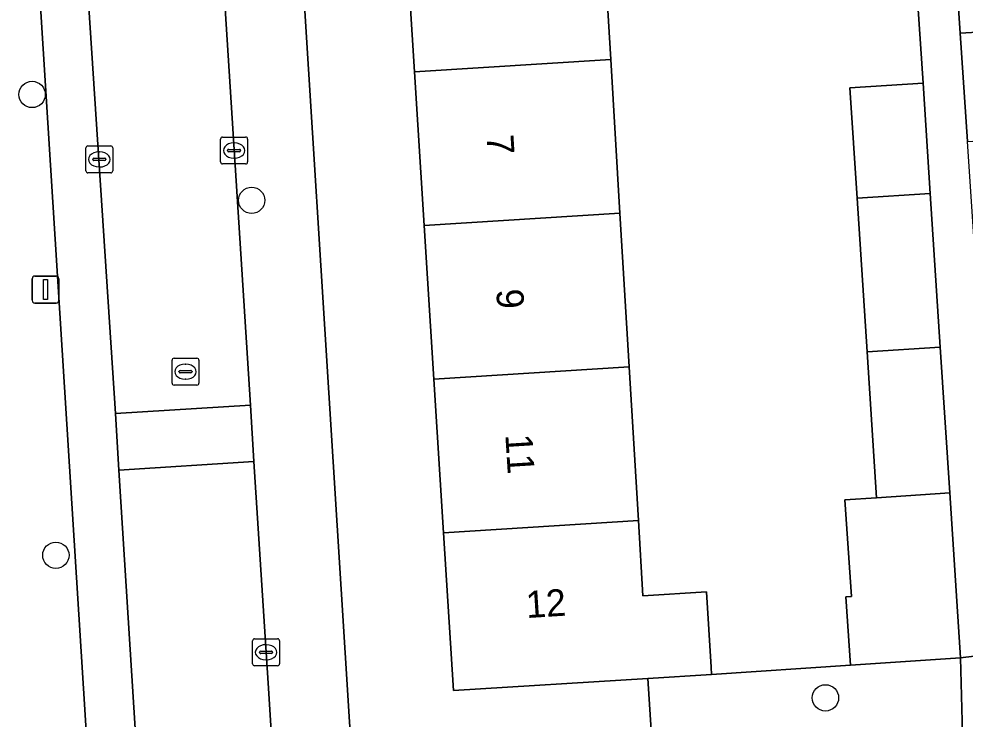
# Model space of a CAD drawing. Extents: x 159053 to 160042, y 380449 to 381423.
# Drawn here: x 159555.38 to 159590.5, y 381129.1 to 381155.11 of the extents above; entities that cross this region are included whole.
import ezdxf

# ---------------------------------------------------------------- set-up
doc = ezdxf.new("R2010")
doc.units = 0
for name, color, linetype in [('IMGEO_Boom', 7, 'Continuous'), ('IMGEO_Erf', 7, 'Continuous'), ('IMGEO_Groenvoorziening', 7, 'Continuous'), ('IMGEO_Kolk', 7, 'Continuous'), ('IMGEO_Lichtmast', 7, 'Continuous'), ('IMGEO_Muur', 7, 'Continuous'), ('IMGEO_Pand', 7, 'Continuous'), ('IMGEO_Pand_nummerreeks', 7, 'Continuous'), ('IMGEO_Parkeervlak_open', 7, 'Continuous'), ('IMGEO_Rijbaan_lokaal_open', 7, 'Continuous'), ('IMGEO_Rioolput', 7, 'Continuous'), ('IMGEO_Voetpad_op_trap', 7, 'Continuous'), ('IMGEO_Voetpad_open', 7, 'Continuous')]:
    doc.layers.add(name, color=color, linetype=linetype)

msp = doc.modelspace()

# ---------------------------------------------------------------- linework, layer by layer
at = {"layer": 'IMGEO_Boom'}
for centre in [(159555.865, 381152.3), (159564.016, 381148.369), (159556.747, 381135.184), (159585.316, 381129.889)]:
    msp.add_circle(centre, 0.489, dxfattribs=at)
at = {"layer": 'IMGEO_Erf'}
msp.add_lwpolyline([(159570.778, 381141.724), (159570.418, 381147.434), (159570.058, 381153.144), (159569.698, 381158.853), (159569.338, 381164.563), (159568.969, 381170.423), (159565.061, 381170.206), (159567.796, 381126.635), (159578.93, 381127.348), (159578.726, 381130.611), (159571.507, 381130.157), (159571.138, 381136.015)], close=True, dxfattribs=at)
msp.add_lwpolyline([(159577.002, 381159.313), (159577.345, 381153.603), (159577.688, 381147.892), (159578.031, 381142.181), (159578.374, 381136.471), (159578.541, 381133.684), (159580.897, 381133.833), (159581.072, 381131.029), (159581.089, 381130.759), (159586.241, 381131.103), (159586.07, 381133.636), (159586.282, 381133.65), (159586.039, 381137.248), (159587.215, 381137.324), (159586.863, 381142.737), (159586.492, 381148.447), (159586.225, 381152.543), (159588.941, 381152.719), (159588.751, 381155.64)], dxfattribs=at)
at = {"layer": 'IMGEO_Groenvoorziening'}
msp.add_lwpolyline([(159578.726, 381130.611), (159578.93, 381127.348), (159590.41, 381128.083), (159590.335, 381131.38), (159586.241, 381131.103), (159581.089, 381130.759)], close=True, dxfattribs=at)
at = {"layer": 'IMGEO_Kolk'}
for p, q in [((159562.864, 381149.793), (159562.864, 381150.645)), ((159562.939, 381150.719), (159563.791, 381150.719)), ((159563.865, 381150.645), (159563.865, 381149.793)), ((159557.86, 381149.463), (159557.86, 381150.315)), ((159557.935, 381150.389), (159558.787, 381150.389)), ((159558.861, 381150.315), (159558.861, 381149.463)), ((159563.352, 381150.499), (159563.377, 381150.499)), ((159558.162, 381149.932), (159558.56, 381149.932)), ((159558.348, 381150.169), (159558.373, 381150.169)), ((159563.123, 381150.213), (159563.123, 381150.225)), ((159563.561, 381150.176), (159563.163, 381150.176)), ((159563.166, 381150.262), (159563.564, 381150.262)), ((159563.375, 381149.939), (159563.35, 381149.939)), ((159563.607, 381150.225), (159563.607, 381150.213)), ((159558.119, 381149.883), (159558.119, 381149.895)), ((159558.557, 381149.846), (159558.159, 381149.846)), ((159558.371, 381149.609), (159558.346, 381149.609)), ((159558.603, 381149.895), (159558.603, 381149.883)), ((159563.791, 381149.719), (159562.939, 381149.719)), ((159558.787, 381149.389), (159557.935, 381149.389)), ((159564.051, 381131.156), (159564.051, 381132.008)), ((159564.126, 381132.082), (159564.978, 381132.082)), ((159565.052, 381132.008), (159565.052, 381131.156)), ((159564.539, 381131.862), (159564.564, 381131.862)), ((159564.31, 381131.576), (159564.31, 381131.588)), ((159564.748, 381131.539), (159564.35, 381131.539)), ((159564.353, 381131.625), (159564.751, 381131.625)), ((159564.562, 381131.302), (159564.537, 381131.302)), ((159564.794, 381131.588), (159564.794, 381131.576)), ((159564.978, 381131.082), (159564.126, 381131.082))]:
    msp.add_line(p, q, dxfattribs=at)
for points in [[(159562.864, 381149.793), (159562.864, 381150.645)], [(159562.939, 381150.719), (159563.791, 381150.719)], [(159563.865, 381150.645), (159563.865, 381149.793)], [(159557.86, 381149.463), (159557.86, 381150.315)], [(159557.935, 381150.389), (159558.787, 381150.389)], [(159558.861, 381150.315), (159558.861, 381149.463)], [(159563.791, 381149.719), (159562.939, 381149.719)], [(159558.787, 381149.389), (159557.935, 381149.389)], [(159564.051, 381131.156), (159564.051, 381132.008)], [(159564.126, 381132.082), (159564.978, 381132.082)], [(159565.052, 381132.008), (159565.052, 381131.156)], [(159564.978, 381131.082), (159564.126, 381131.082)]]:
    msp.add_lwpolyline(points, dxfattribs=at)
for centre, radius, start, end in [((159562.941, 381150.643), 0.0765, 91.552, 178.448), ((159562.941, 381150.643), 0.0765, 91.552, 178.448), ((159563.789, 381150.643), 0.0765, 1.552, 88.448), ((159563.789, 381150.643), 0.0765, 1.552, 88.448), ((159557.937, 381150.313), 0.0765, 91.552, 178.448), ((159557.937, 381150.313), 0.0765, 91.552, 178.448), ((159558.785, 381150.313), 0.0765, 1.552, 88.448), ((159558.785, 381150.313), 0.0765, 1.552, 88.448), ((159558.159, 381149.892), 0.0403, 85.8775, 175.7526), ((159558.564, 381149.894), 0.0386, 1.7309, 96.639), ((159563.163, 381150.222), 0.0403, 85.8775, 175.7526), ((159563.16, 381150.212), 0.0366, 178.938, 274.7102), ((159563.564, 381150.219), 0.043, 264.8664, 352.4533), ((159563.568, 381150.224), 0.0386, 1.7309, 96.639), ((159558.156, 381149.882), 0.0366, 178.938, 274.7102), ((159558.56, 381149.889), 0.043, 264.8664, 352.4533), ((159562.941, 381149.795), 0.0765, 181.552, 268.448), ((159562.941, 381149.795), 0.0765, 181.552, 268.448), ((159563.789, 381149.795), 0.0765, 271.552, 358.448), ((159563.789, 381149.795), 0.0765, 271.552, 358.448), ((159557.937, 381149.465), 0.0765, 181.552, 268.448), ((159557.937, 381149.465), 0.0765, 181.552, 268.448), ((159558.785, 381149.465), 0.0765, 271.552, 358.448), ((159558.785, 381149.465), 0.0765, 271.552, 358.448), ((159564.128, 381132.006), 0.0765, 91.552, 178.448), ((159564.128, 381132.006), 0.0765, 91.552, 178.448), ((159564.976, 381132.006), 0.0765, 1.552, 88.448), ((159564.976, 381132.006), 0.0765, 1.552, 88.448), ((159564.35, 381131.585), 0.0403, 85.8775, 175.7526), ((159564.347, 381131.575), 0.0366, 178.938, 274.7102), ((159564.751, 381131.582), 0.043, 264.8664, 352.4533), ((159564.755, 381131.587), 0.0386, 1.7309, 96.639), ((159564.128, 381131.158), 0.0765, 181.552, 268.448), ((159564.128, 381131.158), 0.0765, 181.552, 268.448), ((159564.976, 381131.158), 0.0765, 271.552, 358.448), ((159564.976, 381131.158), 0.0765, 271.552, 358.448)]:
    msp.add_arc(centre, radius, start, end, dxfattribs=at)
for centre, major_axis, ratio, start_param, end_param in [((159563.351, 381150.219), (-0.387, 0.002), 0.722429, 4.712389, 7.853982), ((159563.376, 381150.219), (-0.39, 0.002), 0.717154, 1.570796, 4.712389), ((159558.347, 381149.889), (-0.387, 0.002), 0.722429, 4.712389, 7.853982), ((159558.372, 381149.889), (-0.39, 0.002), 0.717154, 1.570796, 4.712389), ((159564.538, 381131.582), (-0.387, 0.002), 0.722429, 4.712389, 7.853982), ((159564.563, 381131.582), (-0.39, 0.002), 0.717154, 1.570796, 4.712389)]:
    msp.add_ellipse(centre, major_axis=major_axis, ratio=ratio, start_param=start_param, end_param=end_param, dxfattribs=at)
at = {"layer": 'IMGEO_Lichtmast'}
for p, q in [((159555.868, 381144.655), (159555.868, 381145.455)), ((159555.868, 381145.455), (159555.868, 381144.655)), ((159555.968, 381145.555), (159556.758, 381145.555)), ((159556.758, 381145.555), (159555.968, 381145.555)), ((159556.858, 381145.455), (159556.858, 381144.655)), ((159556.858, 381144.655), (159556.858, 381145.455)), ((159556.758, 381144.555), (159555.968, 381144.555)), ((159555.968, 381144.555), (159556.758, 381144.555))]:
    msp.add_line(p, q, dxfattribs=at)
msp.add_lwpolyline([(159556.288, 381145.43), (159556.438, 381145.43), (159556.438, 381144.68), (159556.288, 381144.68), (159556.288, 381145.43)], dxfattribs=at)
for centre, start, end in [((159555.968, 381145.455), 90, 180), ((159555.968, 381145.455), 90, 180), ((159556.758, 381145.455), 0, 90), ((159556.758, 381145.455), 360, 90), ((159555.968, 381144.655), 180, 270), ((159555.968, 381144.655), 180, 270), ((159556.758, 381144.655), 270, 0), ((159556.758, 381144.655), 270, 0)]:
    msp.add_arc(centre, 0.1, start, end, dxfattribs=at)
at = {"layer": 'IMGEO_Muur'}
msp.add_lwpolyline([(159586.241, 381131.103), (159581.089, 381130.759)], dxfattribs=at)
at = {"layer": 'IMGEO_Pand'}
for points in [[(159577.002, 381159.313), (159569.698, 381158.853), (159570.058, 381153.144), (159577.345, 381153.603)], [(159590.048, 381158.716), (159590.322, 381154.572), (159592.877, 381154.732), (159598.226, 381155.067), (159598.689, 381155.096), (159598.562, 381157.132), (159592.744, 381156.748), (159592.603, 381158.876)], [(159592.877, 381154.732), (159590.322, 381154.572), (159590.588, 381150.549), (159593.142, 381150.718)], [(159577.688, 381147.892), (159577.345, 381153.603), (159570.058, 381153.144), (159570.418, 381147.434)], [(159586.492, 381148.447), (159589.208, 381148.618), (159588.941, 381152.719), (159586.225, 381152.543)], [(159586.492, 381148.447), (159586.863, 381142.737), (159589.579, 381142.909), (159589.208, 381148.618)], [(159577.688, 381147.892), (159570.418, 381147.434), (159570.778, 381141.724), (159578.031, 381142.181)], [(159589.579, 381142.909), (159586.863, 381142.737), (159587.215, 381137.324), (159589.931, 381137.5)], [(159578.031, 381142.181), (159570.778, 381141.724), (159571.138, 381136.015), (159578.374, 381136.471)], [(159589.931, 381137.5), (159587.215, 381137.324), (159586.039, 381137.248), (159586.282, 381133.65), (159586.07, 381133.636), (159586.241, 381131.103), (159590.335, 381131.38)], [(159571.138, 381136.015), (159571.507, 381130.157), (159578.726, 381130.611), (159581.089, 381130.759), (159581.072, 381131.029), (159580.897, 381133.833), (159578.541, 381133.684), (159578.374, 381136.471)]]:
    msp.add_lwpolyline(points, close=True, dxfattribs=at)
at = {"layer": 'IMGEO_Parkeervlak_open'}
for points in [[(159560.128, 381121.887), (159559.09, 381138.351), (159558.958, 381140.446), (159556.964, 381170.804)], [(159555.451, 381167.62), (159556.106, 381156.762), (159558.311, 381121.794)]]:
    msp.add_lwpolyline(points, dxfattribs=at)
at = {"layer": 'IMGEO_Rijbaan_lokaal_open'}
for points in [[(159556.83, 381172.601), (159556.964, 381170.804), (159558.958, 381140.446), (159563.967, 381140.764), (159563.362, 381150.26), (159562.176, 381168.888), (159562.045, 381170.597), (159561.886, 381172.662)], [(159565.008, 381124.407), (159564.912, 381125.915), (159564.624, 381130.435), (159564.1, 381138.669), (159559.09, 381138.351), (159560.128, 381121.887)]]:
    msp.add_lwpolyline(points, dxfattribs=at)
msp.add_lwpolyline([(159559.09, 381138.351), (159564.1, 381138.669), (159563.967, 381140.764), (159558.958, 381140.446)], close=True, dxfattribs=at)
at = {"layer": 'IMGEO_Rioolput'}
for p, q in [((159561.059, 381141.578), (159561.059, 381142.43)), ((159561.134, 381142.504), (159561.986, 381142.504)), ((159561.547, 381142.284), (159561.572, 381142.284)), ((159562.06, 381142.43), (159562.06, 381141.578)), ((159561.318, 381141.998), (159561.318, 381142.01)), ((159561.756, 381141.961), (159561.358, 381141.961)), ((159561.361, 381142.047), (159561.759, 381142.047)), ((159561.802, 381142.01), (159561.802, 381141.998)), ((159561.986, 381141.504), (159561.134, 381141.504)), ((159561.57, 381141.724), (159561.545, 381141.724))]:
    msp.add_line(p, q, dxfattribs=at)
for points in [[(159561.059, 381141.578), (159561.059, 381142.43)], [(159561.134, 381142.504), (159561.986, 381142.504)], [(159562.06, 381142.43), (159562.06, 381141.578)], [(159561.986, 381141.504), (159561.134, 381141.504)]]:
    msp.add_lwpolyline(points, dxfattribs=at)
for centre, radius, start, end in [((159561.136, 381142.428), 0.0765, 91.552, 178.448), ((159561.136, 381142.428), 0.0765, 91.552, 178.448), ((159561.984, 381142.428), 0.0765, 1.552, 88.448), ((159561.984, 381142.428), 0.0765, 1.552, 88.448), ((159561.358, 381142.007), 0.0403, 85.8775, 175.7526), ((159561.355, 381141.997), 0.0366, 178.938, 274.7102), ((159561.759, 381142.004), 0.043, 264.8664, 352.4533), ((159561.763, 381142.009), 0.0386, 1.7309, 96.639), ((159561.136, 381141.58), 0.0765, 181.552, 268.448), ((159561.136, 381141.58), 0.0765, 181.552, 268.448), ((159561.984, 381141.58), 0.0765, 271.552, 358.448), ((159561.984, 381141.58), 0.0765, 271.552, 358.448)]:
    msp.add_arc(centre, radius, start, end, dxfattribs=at)
for centre, major_axis, ratio, start_param, end_param in [((159561.546, 381142.004), (-0.387, 0.002), 0.722429, 4.712389, 7.853982), ((159561.571, 381142.004), (-0.39, 0.002), 0.717154, 1.570796, 4.712389)]:
    msp.add_ellipse(centre, major_axis=major_axis, ratio=ratio, start_param=start_param, end_param=end_param, dxfattribs=at)
at = {"layer": 'IMGEO_Voetpad_op_trap'}
msp.add_lwpolyline([(159558.311, 381121.794), (159556.106, 381156.762), (159555.451, 381167.62)], dxfattribs=at)
at = {"layer": 'IMGEO_Voetpad_open'}
for points in [[(159590.322, 381154.572), (159590.048, 381158.716), (159589.839, 381161.876), (159589.585, 381165.72), (159589.347, 381169.312), (159589.184, 381171.723), (159587.717, 381171.624), (159587.869, 381169.213), (159588.146, 381165.739), (159588.488, 381160.036), (159588.751, 381155.64), (159588.941, 381152.719), (159589.208, 381148.618), (159589.579, 381142.909), (159589.931, 381137.5), (159590.335, 381131.38), (159591.847, 381131.564), (159591.681, 381134.016), (159591.363, 381138.822), (159591.072, 381143.224), (159590.821, 381147.028), (159590.588, 381150.549)], [(159611.37, 381131.744), (159608.578, 381131.566), (159608.66, 381129.256), (159596.333, 381128.442), (159592.04, 381128.159), (159591.847, 381131.564), (159590.335, 381131.38), (159590.41, 381128.083), (159578.93, 381127.348), (159567.796, 381126.635), (159567.971, 381123.474), (159569.409, 381123.603), (159576.42, 381124.632), (159585.571, 381124.935), (159585.56, 381125.105), (159589.502, 381125.371), (159590.986, 381125.495), (159595.314, 381125.787), (159595.327, 381125.589), (159599.007, 381125.9), (159604.072, 381126.328), (159604.144, 381125.833), (159611.02, 381126.842), (159611.644, 381126.931)]]:
    msp.add_lwpolyline(points, close=True, dxfattribs=at)
for points in [[(159565.061, 381170.206), (159562.045, 381170.597), (159562.176, 381168.888), (159563.362, 381150.26), (159563.967, 381140.764), (159564.1, 381138.669), (159564.624, 381130.435), (159564.912, 381125.915), (159565.008, 381124.407)], [(159585.155, 380984.325), (159590.084, 380985.004), (159587.893, 380997.568), (159586.122, 381009.639), (159585.534, 381013.648), (159585.319, 381015.173), (159583.892, 381014.966), (159567.971, 381123.474), (159567.796, 381126.635), (159565.061, 381170.206)]]:
    msp.add_lwpolyline(points, dxfattribs=at)

# ---------------------------------------------------------------- texts
at = {"layer": 'IMGEO_Pand_nummerreeks'}
for s, rotation, p in [('7', 273.6066, (159572.731, 381150.784)), ('9', 273.6066, (159573.093, 381145.05)), ('11', 273.6066, (159573.432, 381139.661)), ('12', 3.5949, (159574.226, 381132.852))]:
    msp.add_text(s, height=1, rotation=rotation, dxfattribs=at).set_placement(p)

doc.saveas('drawing.dxf')
